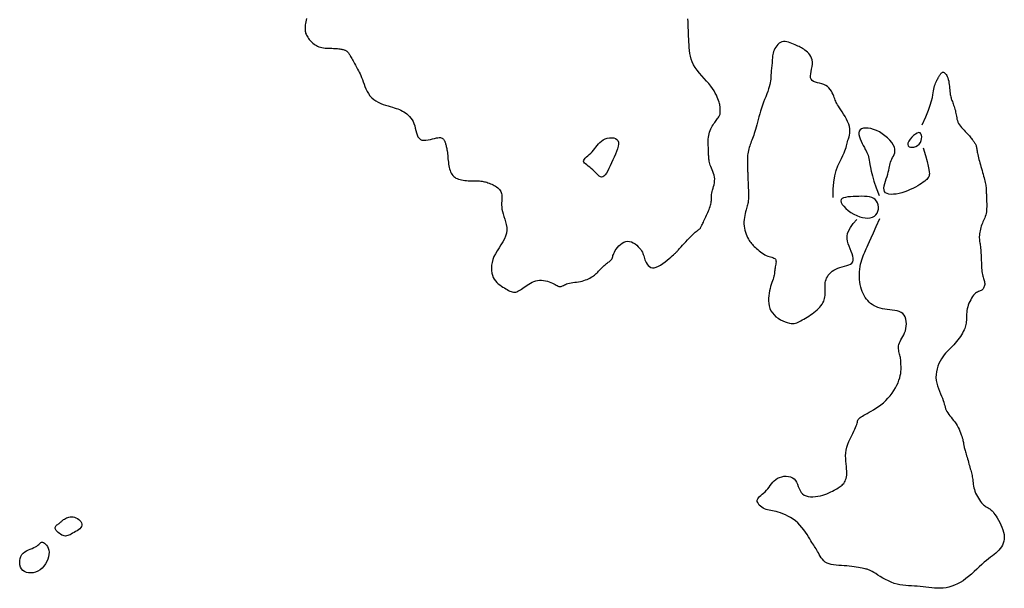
# Model space of a CAD drawing. Header units: millimetres. Extents: x 32690613 to 32693367, y 5343692 to 5344708.
# Tile 830 of 1009: x 32693143 to 32693185, y 5344205 to 5344229. Entities that reach past the tile are written whole.
import ezdxf

# ---------------------------------------------------------------- set-up
doc = ezdxf.new("R2010")
doc.units = ezdxf.units.MM
doc.header["$LTSCALE"] = 20
doc.layers.add('02-DGM_HL_492.00', color=82, linetype='Continuous')
doc.layers.add('02-DGM_HL_492.50', color=92, linetype='Continuous')

msp = doc.modelspace()

# ---------------------------------------------------------------- linework, layer by layer
at = {"layer": '02-DGM_HL_492.00', "elevation": 492, "flags": 128}
for points in [[(32693145.02, 5344207.599), (32693145.083, 5344207.576), (32693145.144, 5344207.544), (32693145.201, 5344207.504), (32693145.251, 5344207.459), (32693145.293, 5344207.409), (32693145.323, 5344207.357), (32693145.339, 5344207.303), (32693145.34, 5344207.25), (32693145.322, 5344207.199), (32693145.29, 5344207.149), (32693145.245, 5344207.102), (32693145.191, 5344207.057), (32693145.13, 5344207.014), (32693145.065, 5344206.974), (32693144.999, 5344206.936), (32693144.936, 5344206.901), (32693144.877, 5344206.869), (32693144.823, 5344206.84), (32693144.771, 5344206.817), (32693144.721, 5344206.799), (32693144.673, 5344206.787), (32693144.624, 5344206.783), (32693144.575, 5344206.787), (32693144.523, 5344206.801), (32693144.469, 5344206.825), (32693144.414, 5344206.857), (32693144.36, 5344206.895), (32693144.31, 5344206.938), (32693144.264, 5344206.984), (32693144.227, 5344207.03), (32693144.198, 5344207.075), (32693144.181, 5344207.117), (32693144.177, 5344207.155), (32693144.185, 5344207.188), (32693144.201, 5344207.217), (32693144.225, 5344207.244), (32693144.254, 5344207.268), (32693144.287, 5344207.291), (32693144.32, 5344207.313), (32693144.351, 5344207.335), (32693144.38, 5344207.357), (32693144.407, 5344207.38), (32693144.432, 5344207.403), (32693144.458, 5344207.427), (32693144.485, 5344207.45), (32693144.513, 5344207.474), (32693144.546, 5344207.498), (32693144.582, 5344207.522), (32693144.624, 5344207.546), (32693144.671, 5344207.568), (32693144.722, 5344207.588), (32693144.777, 5344207.603), (32693144.835, 5344207.613), (32693144.895, 5344207.617), (32693144.957, 5344207.612)], [(32693143.525, 5344205.317), (32693143.43, 5344205.258), (32693143.329, 5344205.215), (32693143.226, 5344205.188), (32693143.124, 5344205.176), (32693143.024, 5344205.18), (32693142.931, 5344205.2), (32693142.847, 5344205.235), (32693142.775, 5344205.287), (32693142.718, 5344205.355), (32693142.675, 5344205.435), (32693142.648, 5344205.524), (32693142.635, 5344205.618), (32693142.636, 5344205.714), (32693142.652, 5344205.807), (32693142.683, 5344205.895), (32693142.728, 5344205.974), (32693142.786, 5344206.04), (32693142.856, 5344206.095), (32693142.933, 5344206.141), (32693143.014, 5344206.18), (32693143.097, 5344206.215), (32693143.177, 5344206.246), (32693143.253, 5344206.277), (32693143.319, 5344206.309), (32693143.375, 5344206.344), (32693143.421, 5344206.381), (32693143.46, 5344206.416), (32693143.494, 5344206.449), (32693143.525, 5344206.477), (32693143.555, 5344206.497), (32693143.588, 5344206.509), (32693143.624, 5344206.509), (32693143.666, 5344206.496), (32693143.712, 5344206.47), (32693143.759, 5344206.433), (32693143.804, 5344206.383), (32693143.844, 5344206.323), (32693143.877, 5344206.252), (32693143.901, 5344206.172), (32693143.912, 5344206.082), (32693143.908, 5344205.985), (32693143.89, 5344205.882), (32693143.858, 5344205.777), (32693143.813, 5344205.672), (32693143.757, 5344205.571), (32693143.689, 5344205.476), (32693143.612, 5344205.39)]]:
    msp.add_lwpolyline(points, close=True, dxfattribs=at)
at = {"layer": '02-DGM_HL_492.50', "elevation": 492.5, "flags": 128}
for points in [[(32693155.101, 5344229.287), (32693155.087, 5344229.214), (32693155.073, 5344229.142), (32693155.062, 5344229.072), (32693155.053, 5344229.007), (32693155.046, 5344228.947), (32693155.042, 5344228.891), (32693155.041, 5344228.839), (32693155.043, 5344228.79), (32693155.048, 5344228.743), (32693155.057, 5344228.698), (32693155.069, 5344228.653), (32693155.085, 5344228.608), (32693155.106, 5344228.562), (32693155.13, 5344228.516), (32693155.158, 5344228.47), (32693155.19, 5344228.424), (32693155.224, 5344228.379), (32693155.262, 5344228.335), (32693155.302, 5344228.292), (32693155.344, 5344228.251), (32693155.388, 5344228.212), (32693155.435, 5344228.176), (32693155.484, 5344228.142), (32693155.536, 5344228.111), (32693155.59, 5344228.084), (32693155.648, 5344228.06), (32693155.71, 5344228.04), (32693155.775, 5344228.023), (32693155.844, 5344228.011), (32693155.916, 5344228.003), (32693155.99, 5344227.997), (32693156.064, 5344227.994), (32693156.138, 5344227.992), (32693156.21, 5344227.991), (32693156.279, 5344227.989), (32693156.344, 5344227.987), (32693156.404, 5344227.984), (32693156.459, 5344227.979), (32693156.51, 5344227.973), (32693156.557, 5344227.966), (32693156.599, 5344227.958), (32693156.639, 5344227.95), (32693156.674, 5344227.941), (32693156.707, 5344227.932), (32693156.738, 5344227.923), (32693156.766, 5344227.913), (32693156.791, 5344227.903), (32693156.815, 5344227.893), (32693156.837, 5344227.881), (32693156.856, 5344227.869), (32693156.875, 5344227.856), (32693156.892, 5344227.842), (32693156.907, 5344227.826), (32693156.922, 5344227.808), (32693156.937, 5344227.789), (32693156.952, 5344227.766), (32693156.968, 5344227.74), (32693156.985, 5344227.711), (32693157.004, 5344227.677), (32693157.025, 5344227.639), (32693157.048, 5344227.595), (32693157.075, 5344227.548), (32693157.103, 5344227.496), (32693157.133, 5344227.441), (32693157.165, 5344227.384), (32693157.197, 5344227.325), (32693157.23, 5344227.264), (32693157.264, 5344227.203), (32693157.298, 5344227.142), (32693157.331, 5344227.079), (32693157.365, 5344227.015), (32693157.399, 5344226.948), (32693157.433, 5344226.877), (32693157.467, 5344226.801), (32693157.502, 5344226.719), (32693157.537, 5344226.63), (32693157.572, 5344226.534), (32693157.609, 5344226.433), (32693157.649, 5344226.328), (32693157.693, 5344226.223), (32693157.744, 5344226.119), (32693157.801, 5344226.019), (32693157.867, 5344225.925), (32693157.943, 5344225.84), (32693158.029, 5344225.765), (32693158.125, 5344225.7), (32693158.227, 5344225.643), (32693158.333, 5344225.594), (32693158.441, 5344225.552), (32693158.548, 5344225.515), (32693158.652, 5344225.483), (32693158.75, 5344225.454), (32693158.841, 5344225.428), (32693158.925, 5344225.402), (32693159.004, 5344225.378), (32693159.077, 5344225.352), (32693159.147, 5344225.326), (32693159.214, 5344225.296), (32693159.279, 5344225.264), (32693159.343, 5344225.227), (32693159.407, 5344225.185), (32693159.47, 5344225.138), (32693159.532, 5344225.085), (32693159.59, 5344225.025), (32693159.646, 5344224.959), (32693159.696, 5344224.885), (32693159.741, 5344224.805), (32693159.78, 5344224.716), (32693159.811, 5344224.62), (32693159.838, 5344224.52), (32693159.863, 5344224.419), (32693159.889, 5344224.321), (32693159.918, 5344224.229), (32693159.954, 5344224.148), (32693160, 5344224.081), (32693160.057, 5344224.032), (32693160.128, 5344224.003), (32693160.21, 5344223.992), (32693160.3, 5344223.994), (32693160.395, 5344224.008), (32693160.492, 5344224.028), (32693160.586, 5344224.051), (32693160.675, 5344224.074), (32693160.755, 5344224.093), (32693160.823, 5344224.104), (32693160.881, 5344224.109), (32693160.929, 5344224.108), (32693160.968, 5344224.101), (32693161, 5344224.09), (32693161.026, 5344224.075), (32693161.048, 5344224.058), (32693161.066, 5344224.038), (32693161.081, 5344224.017), (32693161.094, 5344223.995), (32693161.106, 5344223.972), (32693161.117, 5344223.947), (32693161.126, 5344223.92), (32693161.136, 5344223.892), (32693161.145, 5344223.862), (32693161.154, 5344223.83), (32693161.164, 5344223.796), (32693161.174, 5344223.76), (32693161.185, 5344223.72), (32693161.195, 5344223.678), (32693161.206, 5344223.631), (32693161.215, 5344223.581), (32693161.224, 5344223.526), (32693161.232, 5344223.466), (32693161.24, 5344223.402), (32693161.246, 5344223.333), (32693161.252, 5344223.26), (32693161.259, 5344223.186), (32693161.266, 5344223.11), (32693161.275, 5344223.034), (32693161.285, 5344222.959), (32693161.297, 5344222.885), (32693161.311, 5344222.814), (32693161.329, 5344222.746), (32693161.349, 5344222.681), (32693161.373, 5344222.62), (32693161.401, 5344222.564), (32693161.433, 5344222.511), (32693161.469, 5344222.463), (32693161.51, 5344222.421), (32693161.555, 5344222.383), (32693161.606, 5344222.351), (32693161.66, 5344222.324), (32693161.719, 5344222.3), (32693161.782, 5344222.281), (32693161.848, 5344222.266), (32693161.917, 5344222.254), (32693161.989, 5344222.245), (32693162.063, 5344222.239), (32693162.139, 5344222.234), (32693162.216, 5344222.232), (32693162.292, 5344222.231), (32693162.367, 5344222.23), (32693162.439, 5344222.229), (32693162.508, 5344222.228), (32693162.574, 5344222.226), (32693162.634, 5344222.223), (32693162.69, 5344222.217), (32693162.743, 5344222.21), (32693162.793, 5344222.202), (32693162.843, 5344222.191), (32693162.892, 5344222.178), (32693162.942, 5344222.163), (32693162.994, 5344222.145), (32693163.048, 5344222.125), (32693163.104, 5344222.103), (32693163.16, 5344222.078), (32693163.216, 5344222.051), (32693163.271, 5344222.023), (32693163.324, 5344221.992), (32693163.374, 5344221.96), (32693163.419, 5344221.926), (32693163.46, 5344221.89), (32693163.495, 5344221.852), (32693163.525, 5344221.812), (32693163.55, 5344221.769), (32693163.571, 5344221.723), (32693163.586, 5344221.672), (32693163.595, 5344221.617), (32693163.6, 5344221.557), (32693163.601, 5344221.492), (32693163.598, 5344221.422), (32693163.594, 5344221.346), (32693163.591, 5344221.265), (32693163.591, 5344221.179), (32693163.595, 5344221.088), (32693163.607, 5344220.992), (32693163.626, 5344220.891), (32693163.656, 5344220.786), (32693163.692, 5344220.676), (32693163.73, 5344220.562), (32693163.766, 5344220.445), (32693163.795, 5344220.325), (32693163.814, 5344220.203), (32693163.817, 5344220.078), (32693163.802, 5344219.953), (32693163.765, 5344219.826), (32693163.709, 5344219.699), (32693163.64, 5344219.571), (32693163.561, 5344219.443), (32693163.479, 5344219.315), (32693163.398, 5344219.186), (32693163.323, 5344219.058), (32693163.258, 5344218.931), (32693163.208, 5344218.804), (32693163.173, 5344218.679), (32693163.152, 5344218.557), (32693163.144, 5344218.438), (32693163.148, 5344218.325), (32693163.164, 5344218.219), (32693163.191, 5344218.12), (32693163.227, 5344218.029), (32693163.272, 5344217.948), (32693163.325, 5344217.875), (32693163.383, 5344217.81), (32693163.446, 5344217.753), (32693163.512, 5344217.7), (32693163.579, 5344217.653), (32693163.646, 5344217.61), (32693163.712, 5344217.57), (32693163.774, 5344217.532), (32693163.834, 5344217.496), (32693163.891, 5344217.465), (32693163.946, 5344217.437), (32693164, 5344217.415), (32693164.052, 5344217.398), (32693164.102, 5344217.389), (32693164.153, 5344217.387), (32693164.202, 5344217.393), (32693164.252, 5344217.406), (32693164.303, 5344217.427), (32693164.354, 5344217.453), (32693164.407, 5344217.485), (32693164.462, 5344217.521), (32693164.518, 5344217.561), (32693164.578, 5344217.604), (32693164.64, 5344217.648), (32693164.705, 5344217.694), (32693164.774, 5344217.739), (32693164.845, 5344217.781), (32693164.919, 5344217.82), (32693164.996, 5344217.852), (32693165.076, 5344217.878), (32693165.158, 5344217.896), (32693165.244, 5344217.904), (32693165.33, 5344217.903), (32693165.417, 5344217.894), (32693165.502, 5344217.879), (32693165.585, 5344217.859), (32693165.664, 5344217.835), (32693165.738, 5344217.808), (32693165.805, 5344217.779), (32693165.865, 5344217.751), (32693165.918, 5344217.723), (32693165.965, 5344217.696), (32693166.007, 5344217.673), (32693166.045, 5344217.653), (32693166.08, 5344217.638), (32693166.113, 5344217.628), (32693166.145, 5344217.626), (32693166.176, 5344217.631), (32693166.208, 5344217.642), (32693166.242, 5344217.658), (32693166.278, 5344217.678), (32693166.319, 5344217.7), (32693166.364, 5344217.722), (32693166.415, 5344217.744), (32693166.473, 5344217.764), (32693166.539, 5344217.78), (32693166.611, 5344217.794), (32693166.688, 5344217.806), (32693166.768, 5344217.817), (32693166.85, 5344217.828), (32693166.933, 5344217.84), (32693167.015, 5344217.855), (32693167.094, 5344217.871), (32693167.17, 5344217.892), (32693167.241, 5344217.916), (32693167.308, 5344217.942), (32693167.372, 5344217.971), (32693167.431, 5344218.001), (32693167.487, 5344218.033), (32693167.538, 5344218.066), (32693167.586, 5344218.099), (32693167.629, 5344218.132), (32693167.67, 5344218.165), (32693167.707, 5344218.198), (32693167.742, 5344218.23), (32693167.775, 5344218.263), (32693167.807, 5344218.295), (32693167.837, 5344218.328), (32693167.867, 5344218.36), (32693167.897, 5344218.393), (32693167.928, 5344218.425), (32693167.958, 5344218.457), (32693167.989, 5344218.488), (32693168.021, 5344218.519), (32693168.054, 5344218.549), (32693168.087, 5344218.579), (32693168.122, 5344218.607), (32693168.158, 5344218.633), (32693168.194, 5344218.66), (32693168.23, 5344218.685), (32693168.265, 5344218.711), (32693168.298, 5344218.738), (32693168.329, 5344218.765), (32693168.355, 5344218.794), (32693168.377, 5344218.825), (32693168.395, 5344218.858), (32693168.409, 5344218.894), (32693168.421, 5344218.934), (32693168.434, 5344218.977), (32693168.449, 5344219.024), (32693168.469, 5344219.075), (32693168.495, 5344219.131), (32693168.53, 5344219.192), (32693168.574, 5344219.259), (32693168.627, 5344219.327), (32693168.688, 5344219.395), (32693168.756, 5344219.458), (32693168.829, 5344219.514), (32693168.906, 5344219.559), (32693168.987, 5344219.59), (32693169.07, 5344219.603), (32693169.153, 5344219.596), (32693169.236, 5344219.572), (32693169.317, 5344219.533), (32693169.394, 5344219.483), (32693169.467, 5344219.425), (32693169.533, 5344219.363), (32693169.591, 5344219.298), (32693169.64, 5344219.236), (32693169.679, 5344219.177), (32693169.71, 5344219.122), (32693169.734, 5344219.069), (32693169.753, 5344219.018), (32693169.77, 5344218.966), (32693169.786, 5344218.913), (32693169.803, 5344218.858), (32693169.824, 5344218.798), (32693169.85, 5344218.735), (32693169.882, 5344218.67), (32693169.92, 5344218.607), (32693169.966, 5344218.549), (32693170.019, 5344218.501), (32693170.079, 5344218.466), (32693170.149, 5344218.446), (32693170.227, 5344218.447), (32693170.314, 5344218.469), (32693170.408, 5344218.511), (32693170.506, 5344218.567), (32693170.604, 5344218.633), (32693170.701, 5344218.705), (32693170.793, 5344218.779), (32693170.877, 5344218.849), (32693170.95, 5344218.913), (32693171.011, 5344218.965), (32693171.06, 5344219.008), (32693171.099, 5344219.042), (32693171.129, 5344219.068), (32693171.152, 5344219.089), (32693171.17, 5344219.106), (32693171.185, 5344219.12), (32693171.197, 5344219.134), (32693171.209, 5344219.147), (32693171.222, 5344219.162), (32693171.238, 5344219.18), (32693171.257, 5344219.203), (32693171.281, 5344219.231), (32693171.312, 5344219.266), (32693171.351, 5344219.31), (32693171.399, 5344219.364), (32693171.458, 5344219.428), (32693171.524, 5344219.5), (32693171.596, 5344219.578), (32693171.671, 5344219.658), (32693171.747, 5344219.738), (32693171.821, 5344219.814), (32693171.891, 5344219.883), (32693171.953, 5344219.943), (32693172.007, 5344219.992), (32693172.052, 5344220.03), (32693172.09, 5344220.059), (32693172.122, 5344220.081), (32693172.148, 5344220.098), (32693172.17, 5344220.112), (32693172.188, 5344220.124), (32693172.204, 5344220.137), (32693172.219, 5344220.151), (32693172.232, 5344220.167), (32693172.245, 5344220.187), (32693172.259, 5344220.21), (32693172.272, 5344220.236), (32693172.287, 5344220.266), (32693172.303, 5344220.301), (32693172.321, 5344220.341), (32693172.342, 5344220.386), (32693172.364, 5344220.436), (32693172.388, 5344220.49), (32693172.414, 5344220.546), (32693172.441, 5344220.606), (32693172.469, 5344220.668), (32693172.497, 5344220.731), (32693172.526, 5344220.794), (32693172.555, 5344220.858), (32693172.583, 5344220.921), (32693172.609, 5344220.984), (32693172.634, 5344221.045), (32693172.657, 5344221.105), (32693172.676, 5344221.163), (32693172.691, 5344221.22), (32693172.702, 5344221.274), (32693172.708, 5344221.325), (32693172.71, 5344221.374), (32693172.71, 5344221.423), (32693172.71, 5344221.472), (32693172.71, 5344221.522), (32693172.712, 5344221.575), (32693172.717, 5344221.631), (32693172.727, 5344221.692), (32693172.743, 5344221.757), (32693172.763, 5344221.828), (32693172.786, 5344221.902), (32693172.808, 5344221.98), (32693172.828, 5344222.06), (32693172.844, 5344222.142), (32693172.854, 5344222.225), (32693172.856, 5344222.308), (32693172.848, 5344222.391), (32693172.831, 5344222.473), (32693172.808, 5344222.554), (32693172.781, 5344222.632), (32693172.751, 5344222.707), (32693172.72, 5344222.78), (32693172.691, 5344222.848), (32693172.666, 5344222.912), (32693172.645, 5344222.971), (32693172.629, 5344223.026), (32693172.617, 5344223.077), (32693172.609, 5344223.125), (32693172.603, 5344223.171), (32693172.599, 5344223.215), (32693172.597, 5344223.257), (32693172.595, 5344223.299), (32693172.593, 5344223.34), (32693172.592, 5344223.383), (32693172.59, 5344223.427), (32693172.588, 5344223.472), (32693172.586, 5344223.52), (32693172.584, 5344223.572), (32693172.582, 5344223.627), (32693172.58, 5344223.687), (32693172.577, 5344223.752), (32693172.575, 5344223.821), (32693172.575, 5344223.894), (32693172.576, 5344223.969), (32693172.579, 5344224.045), (32693172.586, 5344224.121), (32693172.597, 5344224.198), (32693172.612, 5344224.272), (32693172.633, 5344224.345), (32693172.658, 5344224.415), (32693172.687, 5344224.482), (32693172.718, 5344224.546), (32693172.752, 5344224.607), (32693172.787, 5344224.664), (32693172.822, 5344224.718), (32693172.857, 5344224.768), (32693172.891, 5344224.815), (32693172.924, 5344224.858), (32693172.954, 5344224.897), (32693172.983, 5344224.935), (32693173.009, 5344224.97), (32693173.032, 5344225.004), (32693173.052, 5344225.036), (32693173.068, 5344225.068), (32693173.08, 5344225.1), (32693173.089, 5344225.132), (32693173.096, 5344225.163), (32693173.099, 5344225.195), (32693173.101, 5344225.226), (32693173.101, 5344225.257), (32693173.101, 5344225.289), (32693173.1, 5344225.32), (32693173.098, 5344225.351), (32693173.097, 5344225.384), (32693173.094, 5344225.418), (32693173.089, 5344225.455), (32693173.083, 5344225.496), (32693173.073, 5344225.542), (32693173.061, 5344225.593), (32693173.045, 5344225.651), (32693173.025, 5344225.717), (32693172.999, 5344225.79), (32693172.968, 5344225.869), (32693172.929, 5344225.954), (32693172.882, 5344226.045), (32693172.827, 5344226.141), (32693172.761, 5344226.242), (32693172.684, 5344226.346), (32693172.597, 5344226.454), (32693172.5, 5344226.565), (32693172.399, 5344226.679), (32693172.297, 5344226.795), (32693172.196, 5344226.913), (32693172.1, 5344227.033), (32693172.014, 5344227.154), (32693171.939, 5344227.276), (32693171.879, 5344227.399), (32693171.833, 5344227.522), (32693171.799, 5344227.646), (32693171.774, 5344227.77), (32693171.757, 5344227.894), (32693171.746, 5344228.019), (32693171.739, 5344228.144), (32693171.733, 5344228.269), (32693171.729, 5344228.394), (32693171.724, 5344228.519), (32693171.719, 5344228.644), (32693171.714, 5344228.768), (32693171.709, 5344228.893), (32693171.704, 5344229.018), (32693171.699, 5344229.143), (32693171.694, 5344229.268)], [(32693178.002, 5344221.508), (32693178.003, 5344221.861), (32693178.031, 5344222.171), (32693178.08, 5344222.442), (32693178.144, 5344222.678), (32693178.217, 5344222.882), (32693178.294, 5344223.056), (32693178.367, 5344223.205), (32693178.431, 5344223.332), (32693178.482, 5344223.44), (32693178.521, 5344223.532), (32693178.549, 5344223.612), (32693178.571, 5344223.682), (32693178.587, 5344223.745), (32693178.601, 5344223.804), (32693178.614, 5344223.863), (32693178.631, 5344223.924), (32693178.651, 5344223.99), (32693178.674, 5344224.061), (32693178.697, 5344224.137), (32693178.716, 5344224.219), (32693178.731, 5344224.305), (32693178.737, 5344224.397), (32693178.733, 5344224.493), (32693178.716, 5344224.594), (32693178.683, 5344224.699), (32693178.638, 5344224.807), (32693178.584, 5344224.916), (32693178.523, 5344225.023), (32693178.46, 5344225.126), (32693178.396, 5344225.225), (32693178.335, 5344225.316), (32693178.281, 5344225.397), (32693178.236, 5344225.468), (32693178.198, 5344225.53), (32693178.168, 5344225.586), (32693178.141, 5344225.637), (32693178.119, 5344225.686), (32693178.098, 5344225.736), (32693178.077, 5344225.789), (32693178.055, 5344225.847), (32693178.03, 5344225.912), (32693178.001, 5344225.982), (32693177.968, 5344226.056), (32693177.928, 5344226.129), (32693177.881, 5344226.2), (32693177.826, 5344226.266), (32693177.761, 5344226.325), (32693177.687, 5344226.375), (32693177.602, 5344226.413), (32693177.51, 5344226.443), (32693177.416, 5344226.468), (32693177.323, 5344226.491), (32693177.236, 5344226.516), (32693177.158, 5344226.548), (32693177.095, 5344226.588), (32693177.051, 5344226.642), (32693177.028, 5344226.711), (32693177.023, 5344226.793), (32693177.031, 5344226.886), (32693177.048, 5344226.986), (32693177.069, 5344227.09), (32693177.088, 5344227.195), (32693177.102, 5344227.297), (32693177.105, 5344227.395), (32693177.094, 5344227.484), (32693177.07, 5344227.566), (32693177.035, 5344227.64), (32693176.992, 5344227.706), (32693176.943, 5344227.766), (32693176.889, 5344227.82), (32693176.834, 5344227.868), (32693176.779, 5344227.91), (32693176.727, 5344227.947), (32693176.676, 5344227.98), (32693176.626, 5344228.01), (32693176.576, 5344228.038), (32693176.525, 5344228.064), (32693176.471, 5344228.09), (32693176.414, 5344228.116), (32693176.353, 5344228.144), (32693176.287, 5344228.173), (32693176.217, 5344228.203), (32693176.144, 5344228.231), (32693176.069, 5344228.255), (32693175.994, 5344228.274), (32693175.921, 5344228.284), (32693175.849, 5344228.284), (32693175.781, 5344228.271), (32693175.717, 5344228.245), (32693175.659, 5344228.207), (32693175.605, 5344228.159), (32693175.557, 5344228.103), (32693175.514, 5344228.041), (32693175.477, 5344227.976), (32693175.445, 5344227.91), (32693175.419, 5344227.846), (32693175.4, 5344227.784), (32693175.385, 5344227.725), (32693175.375, 5344227.668), (32693175.368, 5344227.612), (32693175.363, 5344227.558), (32693175.36, 5344227.503), (32693175.357, 5344227.449), (32693175.354, 5344227.393), (32693175.349, 5344227.336), (32693175.343, 5344227.277), (32693175.337, 5344227.217), (32693175.33, 5344227.156), (32693175.323, 5344227.095), (32693175.316, 5344227.033), (32693175.311, 5344226.97), (32693175.306, 5344226.907), (32693175.303, 5344226.844), (32693175.3, 5344226.781), (32693175.297, 5344226.715), (32693175.291, 5344226.646), (32693175.283, 5344226.573), (32693175.271, 5344226.495), (32693175.253, 5344226.411), (32693175.229, 5344226.32), (32693175.198, 5344226.222), (32693175.161, 5344226.116), (32693175.119, 5344226.004), (32693175.074, 5344225.887), (32693175.027, 5344225.766), (32693174.98, 5344225.642), (32693174.934, 5344225.517), (32693174.89, 5344225.39), (32693174.85, 5344225.263), (32693174.813, 5344225.138), (32693174.779, 5344225.015), (32693174.748, 5344224.894), (32693174.718, 5344224.778), (32693174.69, 5344224.667), (32693174.662, 5344224.561), (32693174.634, 5344224.463), (32693174.607, 5344224.371), (32693174.579, 5344224.287), (32693174.551, 5344224.209), (32693174.524, 5344224.135), (32693174.497, 5344224.065), (32693174.471, 5344223.999), (32693174.445, 5344223.934), (32693174.421, 5344223.87), (32693174.398, 5344223.807), (32693174.377, 5344223.743), (32693174.357, 5344223.679), (32693174.339, 5344223.614), (32693174.323, 5344223.547), (32693174.309, 5344223.479), (32693174.298, 5344223.409), (32693174.289, 5344223.337), (32693174.283, 5344223.263), (32693174.279, 5344223.187), (32693174.277, 5344223.11), (32693174.277, 5344223.034), (32693174.278, 5344222.96), (32693174.279, 5344222.887), (32693174.282, 5344222.818), (32693174.284, 5344222.753), (32693174.286, 5344222.693), (32693174.289, 5344222.638), (32693174.291, 5344222.586), (32693174.293, 5344222.538), (32693174.294, 5344222.492), (32693174.296, 5344222.449), (32693174.298, 5344222.406), (32693174.299, 5344222.365), (32693174.301, 5344222.323), (32693174.303, 5344222.28), (32693174.304, 5344222.237), (32693174.306, 5344222.191), (32693174.308, 5344222.143), (32693174.31, 5344222.091), (32693174.312, 5344222.036), (32693174.314, 5344221.976), (32693174.317, 5344221.911), (32693174.319, 5344221.843), (32693174.322, 5344221.772), (32693174.324, 5344221.7), (32693174.325, 5344221.629), (32693174.325, 5344221.56), (32693174.324, 5344221.495), (32693174.322, 5344221.434), (32693174.318, 5344221.38), (32693174.313, 5344221.33), (32693174.305, 5344221.283), (32693174.296, 5344221.237), (32693174.286, 5344221.19), (32693174.273, 5344221.141), (32693174.258, 5344221.087), (32693174.24, 5344221.028), (32693174.221, 5344220.961), (32693174.201, 5344220.887), (32693174.181, 5344220.807), (32693174.162, 5344220.722), (32693174.146, 5344220.634), (32693174.134, 5344220.543), (32693174.128, 5344220.45), (32693174.128, 5344220.356), (32693174.135, 5344220.263), (32693174.149, 5344220.171), (32693174.169, 5344220.081), (32693174.194, 5344219.994), (32693174.222, 5344219.911), (32693174.254, 5344219.833), (32693174.286, 5344219.762), (32693174.32, 5344219.697), (32693174.354, 5344219.639), (32693174.388, 5344219.588), (32693174.422, 5344219.542), (32693174.458, 5344219.499), (32693174.496, 5344219.458), (32693174.536, 5344219.418), (32693174.579, 5344219.377), (32693174.626, 5344219.333), (32693174.677, 5344219.287), (32693174.731, 5344219.238), (32693174.788, 5344219.188), (32693174.848, 5344219.139), (32693174.909, 5344219.091), (32693174.972, 5344219.048), (32693175.035, 5344219.009), (32693175.099, 5344218.976), (32693175.162, 5344218.951), (32693175.224, 5344218.932), (32693175.283, 5344218.916), (32693175.338, 5344218.902), (32693175.388, 5344218.888), (32693175.431, 5344218.872), (32693175.467, 5344218.852), (32693175.494, 5344218.825), (32693175.511, 5344218.791), (32693175.52, 5344218.75), (32693175.522, 5344218.703), (32693175.518, 5344218.652), (32693175.511, 5344218.599), (32693175.501, 5344218.544), (32693175.491, 5344218.489), (32693175.481, 5344218.435), (32693175.474, 5344218.384), (32693175.468, 5344218.335), (32693175.463, 5344218.286), (32693175.458, 5344218.236), (32693175.451, 5344218.186), (32693175.442, 5344218.133), (32693175.43, 5344218.077), (32693175.414, 5344218.016), (32693175.394, 5344217.95), (32693175.369, 5344217.879), (32693175.343, 5344217.802), (32693175.315, 5344217.72), (32693175.287, 5344217.633), (32693175.261, 5344217.541), (32693175.238, 5344217.443), (32693175.218, 5344217.341), (32693175.205, 5344217.234), (32693175.197, 5344217.123), (32693175.198, 5344217.011), (32693175.208, 5344216.899), (32693175.228, 5344216.789), (32693175.26, 5344216.682), (32693175.304, 5344216.58), (32693175.363, 5344216.485), (32693175.436, 5344216.398), (32693175.521, 5344216.32), (32693175.616, 5344216.25), (32693175.715, 5344216.189), (32693175.817, 5344216.138), (32693175.918, 5344216.096), (32693176.014, 5344216.064), (32693176.103, 5344216.041), (32693176.182, 5344216.029), (32693176.252, 5344216.025), (32693176.316, 5344216.029), (32693176.374, 5344216.041), (32693176.43, 5344216.06), (32693176.485, 5344216.083), (32693176.54, 5344216.112), (32693176.599, 5344216.144), (32693176.663, 5344216.179), (32693176.731, 5344216.217), (32693176.802, 5344216.257), (32693176.875, 5344216.301), (32693176.949, 5344216.347), (32693177.024, 5344216.395), (32693177.097, 5344216.446), (32693177.169, 5344216.5), (32693177.239, 5344216.556), (32693177.305, 5344216.614), (32693177.367, 5344216.674), (32693177.424, 5344216.736), (32693177.476, 5344216.798), (32693177.523, 5344216.862), (32693177.562, 5344216.925), (32693177.595, 5344216.989), (32693177.62, 5344217.053), (32693177.638, 5344217.116), (32693177.651, 5344217.179), (32693177.658, 5344217.242), (32693177.662, 5344217.304), (32693177.662, 5344217.367), (32693177.661, 5344217.429), (32693177.659, 5344217.492), (32693177.656, 5344217.554), (32693177.655, 5344217.617), (32693177.656, 5344217.679), (32693177.659, 5344217.742), (32693177.667, 5344217.805), (32693177.679, 5344217.868), (32693177.697, 5344217.931), (32693177.723, 5344217.995), (32693177.755, 5344218.058), (32693177.796, 5344218.121), (32693177.844, 5344218.183), (32693177.901, 5344218.242), (32693177.965, 5344218.297), (32693178.037, 5344218.347), (32693178.117, 5344218.392), (32693178.206, 5344218.431), (32693178.302, 5344218.462), (32693178.402, 5344218.489), (32693178.502, 5344218.514), (32693178.598, 5344218.54), (32693178.686, 5344218.569), (32693178.762, 5344218.605), (32693178.822, 5344218.65), (32693178.862, 5344218.707), (32693178.88, 5344218.777), (32693178.877, 5344218.86), (32693178.858, 5344218.953), (32693178.828, 5344219.054), (32693178.789, 5344219.161), (32693178.746, 5344219.271), (32693178.704, 5344219.382), (32693178.665, 5344219.491), (32693178.634, 5344219.598), (32693178.616, 5344219.705), (32693178.615, 5344219.815), (32693178.637, 5344219.933), (32693178.686, 5344220.062), (32693178.766, 5344220.205), (32693178.883, 5344220.366), (32693179.04, 5344220.548)], [(32693181.882, 5344224.662), (32693182.034, 5344225.01), (32693182.147, 5344225.294), (32693182.229, 5344225.522), (32693182.284, 5344225.705), (32693182.32, 5344225.849), (32693182.341, 5344225.964), (32693182.355, 5344226.059), (32693182.366, 5344226.141), (32693182.381, 5344226.217), (32693182.399, 5344226.29), (32693182.419, 5344226.359), (32693182.441, 5344226.423), (32693182.464, 5344226.482), (32693182.487, 5344226.537), (32693182.51, 5344226.586), (32693182.532, 5344226.63), (32693182.552, 5344226.668), (32693182.57, 5344226.701), (32693182.586, 5344226.731), (32693182.602, 5344226.757), (32693182.617, 5344226.781), (32693182.632, 5344226.803), (32693182.646, 5344226.824), (32693182.661, 5344226.845), (32693182.676, 5344226.867), (32693182.691, 5344226.888), (32693182.708, 5344226.908), (32693182.726, 5344226.925), (32693182.745, 5344226.939), (32693182.765, 5344226.948), (32693182.788, 5344226.95), (32693182.811, 5344226.946), (32693182.837, 5344226.934), (32693182.864, 5344226.914), (32693182.892, 5344226.887), (32693182.919, 5344226.852), (32693182.946, 5344226.809), (32693182.971, 5344226.759), (32693182.994, 5344226.702), (32693183.014, 5344226.639), (32693183.031, 5344226.568), (32693183.044, 5344226.494), (32693183.055, 5344226.416), (32693183.064, 5344226.336), (32693183.072, 5344226.258), (32693183.079, 5344226.182), (32693183.086, 5344226.11), (32693183.093, 5344226.044), (32693183.101, 5344225.985), (32693183.11, 5344225.933), (32693183.121, 5344225.886), (32693183.132, 5344225.842), (32693183.145, 5344225.8), (32693183.159, 5344225.759), (32693183.174, 5344225.717), (32693183.191, 5344225.672), (32693183.209, 5344225.624), (32693183.228, 5344225.573), (32693183.247, 5344225.519), (32693183.267, 5344225.462), (32693183.286, 5344225.403), (32693183.303, 5344225.343), (32693183.32, 5344225.281), (32693183.334, 5344225.219), (32693183.345, 5344225.157), (32693183.356, 5344225.095), (32693183.366, 5344225.033), (32693183.378, 5344224.971), (32693183.392, 5344224.909), (32693183.411, 5344224.847), (32693183.434, 5344224.785), (32693183.464, 5344224.724), (32693183.501, 5344224.663), (32693183.545, 5344224.603), (32693183.593, 5344224.543), (32693183.644, 5344224.485), (32693183.697, 5344224.429), (32693183.75, 5344224.374), (32693183.801, 5344224.322), (32693183.849, 5344224.272), (32693183.892, 5344224.225), (32693183.931, 5344224.181), (32693183.966, 5344224.14), (32693183.998, 5344224.101), (32693184.027, 5344224.064), (32693184.053, 5344224.029), (32693184.077, 5344223.996), (32693184.1, 5344223.965), (32693184.121, 5344223.935), (32693184.142, 5344223.907), (32693184.16, 5344223.879), (32693184.178, 5344223.851), (32693184.194, 5344223.822), (32693184.208, 5344223.793), (32693184.221, 5344223.763), (32693184.231, 5344223.731), (32693184.24, 5344223.697), (32693184.247, 5344223.66), (32693184.254, 5344223.621), (32693184.26, 5344223.578), (32693184.267, 5344223.531), (32693184.275, 5344223.481), (32693184.284, 5344223.426), (32693184.296, 5344223.367), (32693184.31, 5344223.302), (32693184.326, 5344223.233), (32693184.345, 5344223.16), (32693184.366, 5344223.084), (32693184.388, 5344223.006), (32693184.411, 5344222.925), (32693184.434, 5344222.844), (32693184.458, 5344222.761), (32693184.482, 5344222.679), (32693184.506, 5344222.597), (32693184.529, 5344222.517), (32693184.551, 5344222.438), (32693184.571, 5344222.362), (32693184.59, 5344222.29), (32693184.607, 5344222.221), (32693184.621, 5344222.156), (32693184.632, 5344222.097), (32693184.641, 5344222.041), (32693184.648, 5344221.99), (32693184.654, 5344221.942), (32693184.657, 5344221.896), (32693184.66, 5344221.853), (32693184.662, 5344221.81), (32693184.664, 5344221.769), (32693184.665, 5344221.727), (32693184.667, 5344221.685), (32693184.669, 5344221.641), (32693184.671, 5344221.595), (32693184.672, 5344221.547), (32693184.674, 5344221.495), (32693184.677, 5344221.44), (32693184.679, 5344221.38), (32693184.681, 5344221.315), (32693184.684, 5344221.246), (32693184.685, 5344221.175), (32693184.684, 5344221.101), (32693184.682, 5344221.027), (32693184.677, 5344220.953), (32693184.669, 5344220.881), (32693184.657, 5344220.812), (32693184.641, 5344220.747), (32693184.621, 5344220.684), (32693184.599, 5344220.624), (32693184.574, 5344220.566), (32693184.549, 5344220.507), (32693184.523, 5344220.449), (32693184.497, 5344220.389), (32693184.473, 5344220.327), (32693184.45, 5344220.262), (32693184.43, 5344220.195), (32693184.412, 5344220.127), (32693184.396, 5344220.058), (32693184.383, 5344219.99), (32693184.373, 5344219.924), (32693184.366, 5344219.86), (32693184.363, 5344219.8), (32693184.362, 5344219.743), (32693184.365, 5344219.69), (32693184.37, 5344219.639), (32693184.377, 5344219.588), (32693184.385, 5344219.537), (32693184.393, 5344219.484), (32693184.402, 5344219.428), (32693184.41, 5344219.368), (32693184.417, 5344219.303), (32693184.423, 5344219.234), (32693184.429, 5344219.161), (32693184.433, 5344219.084), (32693184.437, 5344219.005), (32693184.441, 5344218.924), (32693184.445, 5344218.841), (32693184.448, 5344218.758), (32693184.451, 5344218.675), (32693184.455, 5344218.592), (32693184.459, 5344218.511), (32693184.464, 5344218.432), (32693184.47, 5344218.355), (32693184.478, 5344218.282), (32693184.488, 5344218.213), (32693184.499, 5344218.148), (32693184.513, 5344218.089), (32693184.529, 5344218.034), (32693184.545, 5344217.983), (32693184.56, 5344217.935), (32693184.574, 5344217.89), (32693184.586, 5344217.847), (32693184.594, 5344217.805), (32693184.598, 5344217.763), (32693184.597, 5344217.721), (32693184.591, 5344217.68), (32693184.581, 5344217.64), (32693184.566, 5344217.602), (32693184.547, 5344217.566), (32693184.525, 5344217.533), (32693184.499, 5344217.505), (32693184.47, 5344217.48), (32693184.438, 5344217.46), (32693184.404, 5344217.444), (32693184.367, 5344217.428), (32693184.329, 5344217.412), (32693184.288, 5344217.393), (32693184.247, 5344217.37), (32693184.204, 5344217.34), (32693184.16, 5344217.301), (32693184.116, 5344217.253), (32693184.072, 5344217.195), (32693184.029, 5344217.13), (32693183.987, 5344217.06), (32693183.949, 5344216.984), (32693183.914, 5344216.905), (32693183.884, 5344216.825), (32693183.859, 5344216.745), (32693183.84, 5344216.665), (32693183.827, 5344216.587), (32693183.817, 5344216.511), (32693183.811, 5344216.437), (32693183.807, 5344216.365), (32693183.804, 5344216.295), (32693183.802, 5344216.228), (32693183.799, 5344216.164), (32693183.794, 5344216.103), (32693183.787, 5344216.043), (32693183.777, 5344215.985), (32693183.764, 5344215.928), (32693183.747, 5344215.869), (32693183.726, 5344215.809), (32693183.699, 5344215.747), (32693183.667, 5344215.681), (32693183.63, 5344215.611), (32693183.586, 5344215.537), (32693183.539, 5344215.462), (32693183.487, 5344215.386), (32693183.432, 5344215.31), (32693183.375, 5344215.236), (32693183.316, 5344215.165), (32693183.257, 5344215.098), (32693183.196, 5344215.035), (32693183.136, 5344214.976), (32693183.076, 5344214.918), (32693183.016, 5344214.859), (32693182.955, 5344214.797), (32693182.896, 5344214.732), (32693182.836, 5344214.659), (32693182.776, 5344214.578), (32693182.718, 5344214.488), (32693182.661, 5344214.388), (32693182.609, 5344214.281), (32693182.563, 5344214.167), (32693182.525, 5344214.048), (32693182.497, 5344213.926), (32693182.481, 5344213.802), (32693182.478, 5344213.677), (32693182.49, 5344213.553), (32693182.515, 5344213.43), (32693182.55, 5344213.309), (32693182.591, 5344213.192), (32693182.636, 5344213.078), (32693182.682, 5344212.97), (32693182.725, 5344212.867), (32693182.764, 5344212.771), (32693182.795, 5344212.682), (32693182.82, 5344212.6), (32693182.841, 5344212.523), (32693182.86, 5344212.452), (32693182.878, 5344212.384), (32693182.899, 5344212.319), (32693182.923, 5344212.256), (32693182.953, 5344212.195), (32693182.99, 5344212.133), (32693183.034, 5344212.072), (32693183.083, 5344212.01), (32693183.135, 5344211.946), (32693183.189, 5344211.881), (32693183.243, 5344211.813), (32693183.297, 5344211.742), (32693183.349, 5344211.668), (32693183.397, 5344211.59), (32693183.441, 5344211.509), (32693183.481, 5344211.428), (32693183.518, 5344211.346), (32693183.55, 5344211.267), (32693183.579, 5344211.19), (32693183.603, 5344211.119), (32693183.623, 5344211.053), (32693183.639, 5344210.995), (32693183.652, 5344210.943), (32693183.661, 5344210.897), (32693183.669, 5344210.855), (32693183.675, 5344210.817), (32693183.681, 5344210.78), (32693183.686, 5344210.744), (32693183.692, 5344210.708), (32693183.699, 5344210.672), (32693183.708, 5344210.633), (32693183.718, 5344210.592), (32693183.73, 5344210.548), (32693183.743, 5344210.502), (32693183.757, 5344210.451), (32693183.773, 5344210.396), (32693183.79, 5344210.337), (32693183.809, 5344210.273), (32693183.829, 5344210.205), (32693183.849, 5344210.133), (32693183.871, 5344210.061), (32693183.892, 5344209.988), (32693183.913, 5344209.915), (32693183.934, 5344209.844), (32693183.954, 5344209.776), (32693183.972, 5344209.712), (32693183.99, 5344209.651), (32693184.006, 5344209.593), (32693184.021, 5344209.536), (32693184.034, 5344209.479), (32693184.046, 5344209.422), (32693184.057, 5344209.363), (32693184.067, 5344209.303), (32693184.075, 5344209.239), (32693184.082, 5344209.172), (32693184.091, 5344209.103), (32693184.1, 5344209.031), (32693184.112, 5344208.958), (32693184.128, 5344208.883), (32693184.147, 5344208.806), (32693184.173, 5344208.728), (32693184.204, 5344208.65), (32693184.24, 5344208.572), (32693184.28, 5344208.496), (32693184.323, 5344208.423), (32693184.368, 5344208.353), (32693184.414, 5344208.289), (32693184.459, 5344208.232), (32693184.502, 5344208.183), (32693184.544, 5344208.142), (32693184.582, 5344208.108), (32693184.619, 5344208.081), (32693184.654, 5344208.058), (32693184.688, 5344208.039), (32693184.721, 5344208.021), (32693184.753, 5344208.004), (32693184.785, 5344207.985), (32693184.818, 5344207.964), (32693184.85, 5344207.939), (32693184.884, 5344207.91), (32693184.92, 5344207.874), (32693184.958, 5344207.831), (32693184.999, 5344207.78), (32693185.043, 5344207.72), (32693185.09, 5344207.65), (32693185.142, 5344207.568), (32693185.196, 5344207.477), (32693185.25, 5344207.378), (32693185.301, 5344207.274), (32693185.349, 5344207.166), (32693185.389, 5344207.057), (32693185.421, 5344206.949), (32693185.442, 5344206.843), (32693185.45, 5344206.742), (32693185.445, 5344206.645), (32693185.43, 5344206.553), (32693185.404, 5344206.466), (32693185.369, 5344206.384), (32693185.326, 5344206.307), (32693185.275, 5344206.235), (32693185.218, 5344206.167), (32693185.155, 5344206.105), (32693185.087, 5344206.045), (32693185.014, 5344205.986), (32693184.935, 5344205.927), (32693184.852, 5344205.865), (32693184.763, 5344205.798), (32693184.67, 5344205.724), (32693184.571, 5344205.642), (32693184.468, 5344205.549), (32693184.361, 5344205.449), (32693184.249, 5344205.344), (32693184.135, 5344205.237), (32693184.018, 5344205.13), (32693183.899, 5344205.027), (32693183.779, 5344204.93), (32693183.657, 5344204.841), (32693183.535, 5344204.764), (32693183.413, 5344204.698), (32693183.29, 5344204.643), (32693183.166, 5344204.598), (32693183.043, 5344204.563), (32693182.919, 5344204.537), (32693182.794, 5344204.52), (32693182.669, 5344204.511), (32693182.544, 5344204.51), (32693182.419, 5344204.515), (32693182.294, 5344204.525), (32693182.168, 5344204.538), (32693182.042, 5344204.554), (32693181.917, 5344204.57), (32693181.791, 5344204.584), (32693181.665, 5344204.597), (32693181.54, 5344204.606), (32693181.414, 5344204.613), (32693181.289, 5344204.62), (32693181.164, 5344204.629), (32693181.038, 5344204.642), (32693180.912, 5344204.661), (32693180.786, 5344204.688), (32693180.66, 5344204.724), (32693180.533, 5344204.772), (32693180.407, 5344204.828), (32693180.285, 5344204.89), (32693180.167, 5344204.956), (32693180.055, 5344205.023), (32693179.951, 5344205.087), (32693179.857, 5344205.147), (32693179.774, 5344205.198), (32693179.703, 5344205.241), (32693179.642, 5344205.274), (32693179.589, 5344205.3), (32693179.54, 5344205.32), (32693179.492, 5344205.335), (32693179.444, 5344205.349), (32693179.392, 5344205.361), (32693179.333, 5344205.373), (32693179.266, 5344205.387), (32693179.189, 5344205.403), (32693179.105, 5344205.419), (32693179.014, 5344205.435), (32693178.916, 5344205.45), (32693178.814, 5344205.464), (32693178.706, 5344205.476), (32693178.595, 5344205.486), (32693178.481, 5344205.493), (32693178.365, 5344205.498), (32693178.25, 5344205.504), (32693178.138, 5344205.512), (32693178.029, 5344205.525), (32693177.925, 5344205.543), (32693177.829, 5344205.569), (32693177.742, 5344205.605), (32693177.665, 5344205.652), (32693177.598, 5344205.708), (32693177.539, 5344205.771), (32693177.487, 5344205.839), (32693177.441, 5344205.91), (32693177.401, 5344205.981), (32693177.363, 5344206.049), (32693177.329, 5344206.113), (32693177.296, 5344206.172), (32693177.263, 5344206.225), (32693177.231, 5344206.277), (32693177.197, 5344206.329), (32693177.161, 5344206.382), (32693177.123, 5344206.44), (32693177.082, 5344206.505), (32693177.037, 5344206.578), (32693176.987, 5344206.662), (32693176.931, 5344206.754), (32693176.87, 5344206.853), (32693176.803, 5344206.955), (32693176.73, 5344207.059), (32693176.65, 5344207.161), (32693176.564, 5344207.261), (32693176.47, 5344207.354), (32693176.37, 5344207.44), (32693176.263, 5344207.518), (32693176.153, 5344207.588), (32693176.042, 5344207.65), (32693175.931, 5344207.705), (32693175.822, 5344207.751), (32693175.717, 5344207.79), (32693175.618, 5344207.822), (32693175.527, 5344207.846), (32693175.443, 5344207.864), (32693175.365, 5344207.879), (32693175.292, 5344207.892), (32693175.223, 5344207.905), (32693175.157, 5344207.921), (32693175.092, 5344207.94), (32693175.029, 5344207.965), (32693174.965, 5344207.998), (32693174.904, 5344208.037), (32693174.847, 5344208.081), (32693174.796, 5344208.13), (32693174.755, 5344208.182), (32693174.725, 5344208.235), (32693174.709, 5344208.289), (32693174.708, 5344208.342), (32693174.725, 5344208.394), (32693174.758, 5344208.444), (32693174.802, 5344208.495), (32693174.857, 5344208.546), (32693174.917, 5344208.599), (32693174.981, 5344208.654), (32693175.046, 5344208.712), (32693175.108, 5344208.775), (32693175.166, 5344208.842), (32693175.22, 5344208.912), (32693175.273, 5344208.983), (32693175.327, 5344209.054), (32693175.383, 5344209.123), (32693175.444, 5344209.186), (32693175.512, 5344209.244), (32693175.588, 5344209.294), (32693175.675, 5344209.334), (32693175.769, 5344209.362), (32693175.867, 5344209.38), (32693175.967, 5344209.385), (32693176.065, 5344209.377), (32693176.157, 5344209.355), (32693176.24, 5344209.318), (32693176.312, 5344209.266), (32693176.37, 5344209.199), (32693176.417, 5344209.119), (32693176.456, 5344209.032), (32693176.492, 5344208.94), (32693176.527, 5344208.848), (32693176.567, 5344208.76), (32693176.613, 5344208.681), (32693176.671, 5344208.613), (32693176.743, 5344208.561), (32693176.828, 5344208.524), (32693176.922, 5344208.5), (32693177.024, 5344208.488), (32693177.13, 5344208.487), (32693177.239, 5344208.495), (32693177.347, 5344208.51), (32693177.453, 5344208.533), (32693177.553, 5344208.56), (32693177.649, 5344208.591), (32693177.738, 5344208.625), (32693177.823, 5344208.662), (32693177.902, 5344208.699), (32693177.977, 5344208.737), (32693178.045, 5344208.774), (32693178.109, 5344208.808), (32693178.168, 5344208.841), (32693178.222, 5344208.872), (32693178.272, 5344208.901), (32693178.317, 5344208.931), (32693178.359, 5344208.962), (32693178.397, 5344208.996), (32693178.433, 5344209.032), (32693178.466, 5344209.073), (32693178.496, 5344209.118), (32693178.524, 5344209.169), (32693178.548, 5344209.226), (32693178.569, 5344209.289), (32693178.585, 5344209.358), (32693178.596, 5344209.433), (32693178.601, 5344209.516), (32693178.601, 5344209.606), (32693178.594, 5344209.703), (32693178.584, 5344209.807), (32693178.572, 5344209.917), (32693178.56, 5344210.032), (32693178.553, 5344210.151), (32693178.551, 5344210.273), (32693178.558, 5344210.397), (32693178.576, 5344210.522), (32693178.607, 5344210.649), (32693178.648, 5344210.774), (32693178.696, 5344210.897), (32693178.75, 5344211.016), (32693178.805, 5344211.13), (32693178.859, 5344211.237), (32693178.909, 5344211.337), (32693178.952, 5344211.427), (32693178.986, 5344211.506), (32693179.011, 5344211.576), (32693179.031, 5344211.637), (32693179.046, 5344211.691), (32693179.059, 5344211.738), (32693179.071, 5344211.779), (32693179.085, 5344211.816), (32693179.102, 5344211.85), (32693179.125, 5344211.881), (32693179.153, 5344211.91), (32693179.188, 5344211.939), (32693179.23, 5344211.969), (32693179.279, 5344212.001), (32693179.338, 5344212.035), (32693179.405, 5344212.072), (32693179.481, 5344212.115), (32693179.568, 5344212.162), (32693179.662, 5344212.216), (32693179.763, 5344212.276), (32693179.868, 5344212.342), (32693179.976, 5344212.414), (32693180.084, 5344212.494), (32693180.19, 5344212.58), (32693180.293, 5344212.674), (32693180.391, 5344212.776), (32693180.482, 5344212.883), (32693180.567, 5344212.994), (32693180.645, 5344213.109), (32693180.714, 5344213.224), (32693180.776, 5344213.338), (32693180.828, 5344213.451), (32693180.87, 5344213.559), (32693180.903, 5344213.662), (32693180.927, 5344213.759), (32693180.943, 5344213.851), (32693180.953, 5344213.937), (32693180.958, 5344214.018), (32693180.959, 5344214.094), (32693180.958, 5344214.164), (32693180.955, 5344214.229), (32693180.953, 5344214.289), (32693180.95, 5344214.345), (32693180.947, 5344214.398), (32693180.943, 5344214.448), (32693180.938, 5344214.497), (32693180.931, 5344214.545), (32693180.922, 5344214.594), (32693180.911, 5344214.645), (32693180.898, 5344214.697), (32693180.883, 5344214.752), (32693180.869, 5344214.81), (32693180.857, 5344214.868), (32693180.849, 5344214.929), (32693180.847, 5344214.99), (32693180.852, 5344215.052), (32693180.865, 5344215.115), (32693180.888, 5344215.179), (32693180.92, 5344215.244), (32693180.957, 5344215.311), (32693180.997, 5344215.381), (32693181.039, 5344215.455), (32693181.079, 5344215.534), (32693181.116, 5344215.619), (32693181.148, 5344215.71), (32693181.171, 5344215.808), (32693181.185, 5344215.911), (32693181.19, 5344216.015), (32693181.184, 5344216.118), (32693181.166, 5344216.217), (32693181.136, 5344216.308), (32693181.093, 5344216.389), (32693181.035, 5344216.456), (32693180.963, 5344216.509), (32693180.879, 5344216.547), (32693180.784, 5344216.576), (32693180.682, 5344216.595), (32693180.575, 5344216.61), (32693180.466, 5344216.622), (32693180.356, 5344216.633), (32693180.249, 5344216.648), (32693180.147, 5344216.667), (32693180.049, 5344216.692), (32693179.957, 5344216.723), (32693179.87, 5344216.758), (32693179.787, 5344216.799), (32693179.71, 5344216.846), (32693179.637, 5344216.898), (32693179.57, 5344216.955), (32693179.508, 5344217.018), (32693179.45, 5344217.086), (32693179.398, 5344217.159), (32693179.351, 5344217.238), (32693179.308, 5344217.323), (32693179.271, 5344217.412), (32693179.238, 5344217.508), (32693179.211, 5344217.608), (32693179.189, 5344217.714), (32693179.171, 5344217.824), (32693179.159, 5344217.936), (32693179.152, 5344218.051), (32693179.15, 5344218.165), (32693179.154, 5344218.278), (32693179.162, 5344218.389), (32693179.176, 5344218.496), (32693179.196, 5344218.599), (32693179.219, 5344218.697), (32693179.247, 5344218.79), (32693179.278, 5344218.879), (32693179.31, 5344218.965), (32693179.344, 5344219.046), (32693179.379, 5344219.125), (32693179.413, 5344219.201), (32693179.447, 5344219.275), (32693179.484, 5344219.358), (32693179.529, 5344219.458), (32693179.587, 5344219.586), (32693179.663, 5344219.753), (32693179.76, 5344219.969), (32693179.884, 5344220.243), (32693180.04, 5344220.587)], [(32693181.921, 5344223.663), (32693182.017, 5344223.331), (32693182.088, 5344223.07), (32693182.139, 5344222.87), (32693182.172, 5344222.722), (32693182.189, 5344222.615), (32693182.194, 5344222.539), (32693182.189, 5344222.485), (32693182.177, 5344222.443), (32693182.161, 5344222.404), (32693182.14, 5344222.366), (32693182.113, 5344222.329), (32693182.079, 5344222.291), (32693182.037, 5344222.251), (32693181.987, 5344222.21), (32693181.927, 5344222.166), (32693181.856, 5344222.118), (32693181.775, 5344222.066), (32693181.683, 5344222.011), (32693181.582, 5344221.955), (32693181.474, 5344221.899), (32693181.36, 5344221.845), (32693181.242, 5344221.795), (32693181.12, 5344221.749), (32693180.997, 5344221.709), (32693180.873, 5344221.677), (32693180.753, 5344221.654), (32693180.637, 5344221.641), (32693180.53, 5344221.638), (32693180.435, 5344221.649), (32693180.353, 5344221.672), (32693180.289, 5344221.71), (32693180.244, 5344221.763), (32693180.221, 5344221.832), (32693180.217, 5344221.914), (32693180.229, 5344222.007), (32693180.251, 5344222.107), (32693180.282, 5344222.211), (32693180.316, 5344222.317), (32693180.351, 5344222.42), (32693180.381, 5344222.519), (32693180.405, 5344222.61), (32693180.424, 5344222.694), (32693180.439, 5344222.772), (32693180.452, 5344222.845), (32693180.465, 5344222.914), (32693180.481, 5344222.98), (32693180.5, 5344223.044), (32693180.525, 5344223.108), (32693180.557, 5344223.172), (32693180.593, 5344223.237), (32693180.629, 5344223.304), (32693180.661, 5344223.374), (32693180.684, 5344223.447), (32693180.696, 5344223.525), (32693180.692, 5344223.608), (32693180.669, 5344223.698), (32693180.623, 5344223.793), (32693180.556, 5344223.892), (32693180.471, 5344223.993), (32693180.372, 5344224.092), (32693180.261, 5344224.187), (32693180.142, 5344224.275), (32693180.017, 5344224.353), (32693179.89, 5344224.418), (32693179.764, 5344224.467), (32693179.641, 5344224.502), (32693179.524, 5344224.521), (32693179.417, 5344224.524), (32693179.322, 5344224.513), (32693179.242, 5344224.486), (32693179.181, 5344224.445), (32693179.141, 5344224.388), (32693179.123, 5344224.318), (32693179.126, 5344224.236), (32693179.146, 5344224.145), (32693179.178, 5344224.049), (32693179.22, 5344223.951), (32693179.267, 5344223.854), (32693179.316, 5344223.761), (32693179.363, 5344223.674), (32693179.405, 5344223.597), (32693179.442, 5344223.528), (32693179.474, 5344223.464), (32693179.502, 5344223.402), (32693179.526, 5344223.34), (32693179.547, 5344223.275), (32693179.564, 5344223.205), (32693179.579, 5344223.127), (32693179.592, 5344223.038), (32693179.608, 5344222.932), (32693179.63, 5344222.802), (32693179.664, 5344222.644), (32693179.713, 5344222.449), (32693179.783, 5344222.212), (32693179.877, 5344221.927), (32693180.001, 5344221.587)]]:
    msp.add_lwpolyline(points, dxfattribs=at)
for points in [[(32693181.248, 5344223.804), (32693181.265, 5344223.749), (32693181.307, 5344223.712), (32693181.367, 5344223.691), (32693181.441, 5344223.686), (32693181.521, 5344223.697), (32693181.603, 5344223.724), (32693181.681, 5344223.766), (32693181.748, 5344223.823), (32693181.8, 5344223.895), (32693181.836, 5344223.975), (32693181.856, 5344224.059), (32693181.861, 5344224.14), (32693181.85, 5344224.213), (32693181.824, 5344224.272), (32693181.784, 5344224.31), (32693181.729, 5344224.323), (32693181.66, 5344224.305), (32693181.582, 5344224.262), (32693181.502, 5344224.2), (32693181.424, 5344224.123), (32693181.354, 5344224.039), (32693181.297, 5344223.954), (32693181.26, 5344223.873)], [(32693168.649, 5344223.978), (32693168.671, 5344223.909), (32693168.674, 5344223.826), (32693168.66, 5344223.73), (32693168.631, 5344223.623), (32693168.591, 5344223.509), (32693168.543, 5344223.388), (32693168.488, 5344223.263), (32693168.431, 5344223.136), (32693168.374, 5344223.009), (32693168.316, 5344222.886), (32693168.26, 5344222.769), (32693168.203, 5344222.661), (32693168.148, 5344222.567), (32693168.093, 5344222.489), (32693168.04, 5344222.431), (32693167.988, 5344222.396), (32693167.937, 5344222.385), (32693167.887, 5344222.397), (32693167.837, 5344222.427), (32693167.787, 5344222.471), (32693167.734, 5344222.526), (32693167.679, 5344222.587), (32693167.621, 5344222.651), (32693167.558, 5344222.713), (32693167.491, 5344222.77), (32693167.423, 5344222.823), (32693167.356, 5344222.872), (32693167.293, 5344222.918), (32693167.239, 5344222.961), (32693167.195, 5344223.003), (32693167.166, 5344223.045), (32693167.155, 5344223.086), (32693167.163, 5344223.128), (32693167.189, 5344223.172), (32693167.229, 5344223.217), (32693167.28, 5344223.265), (32693167.338, 5344223.315), (32693167.402, 5344223.369), (32693167.466, 5344223.427), (32693167.528, 5344223.49), (32693167.586, 5344223.557), (32693167.64, 5344223.627), (32693167.693, 5344223.699), (32693167.746, 5344223.769), (32693167.803, 5344223.838), (32693167.864, 5344223.902), (32693167.932, 5344223.959), (32693168.008, 5344224.009), (32693168.094, 5344224.049), (32693168.187, 5344224.078), (32693168.283, 5344224.095), (32693168.376, 5344224.1), (32693168.464, 5344224.091), (32693168.541, 5344224.069), (32693168.604, 5344224.032)], [(32693179.001, 5344221.547), (32693178.877, 5344221.542), (32693178.757, 5344221.535), (32693178.645, 5344221.525), (32693178.544, 5344221.509), (32693178.46, 5344221.486), (32693178.395, 5344221.453), (32693178.355, 5344221.41), (32693178.342, 5344221.355), (32693178.359, 5344221.286), (32693178.405, 5344221.206), (32693178.474, 5344221.12), (32693178.563, 5344221.03), (32693178.667, 5344220.941), (32693178.783, 5344220.856), (32693178.907, 5344220.78), (32693179.034, 5344220.715), (32693179.161, 5344220.665), (32693179.285, 5344220.631), (32693179.404, 5344220.612), (32693179.518, 5344220.609), (32693179.622, 5344220.62), (32693179.717, 5344220.648), (32693179.799, 5344220.69), (32693179.867, 5344220.747), (32693179.919, 5344220.819), (32693179.954, 5344220.902), (32693179.974, 5344220.992), (32693179.979, 5344221.085), (32693179.967, 5344221.178), (32693179.94, 5344221.266), (32693179.898, 5344221.346), (32693179.841, 5344221.413), (32693179.769, 5344221.466), (32693179.683, 5344221.504), (32693179.587, 5344221.53), (32693179.481, 5344221.545), (32693179.368, 5344221.553), (32693179.249, 5344221.555), (32693179.126, 5344221.552)]]:
    msp.add_lwpolyline(points, close=True, dxfattribs=at)

doc.saveas('drawing.dxf')
